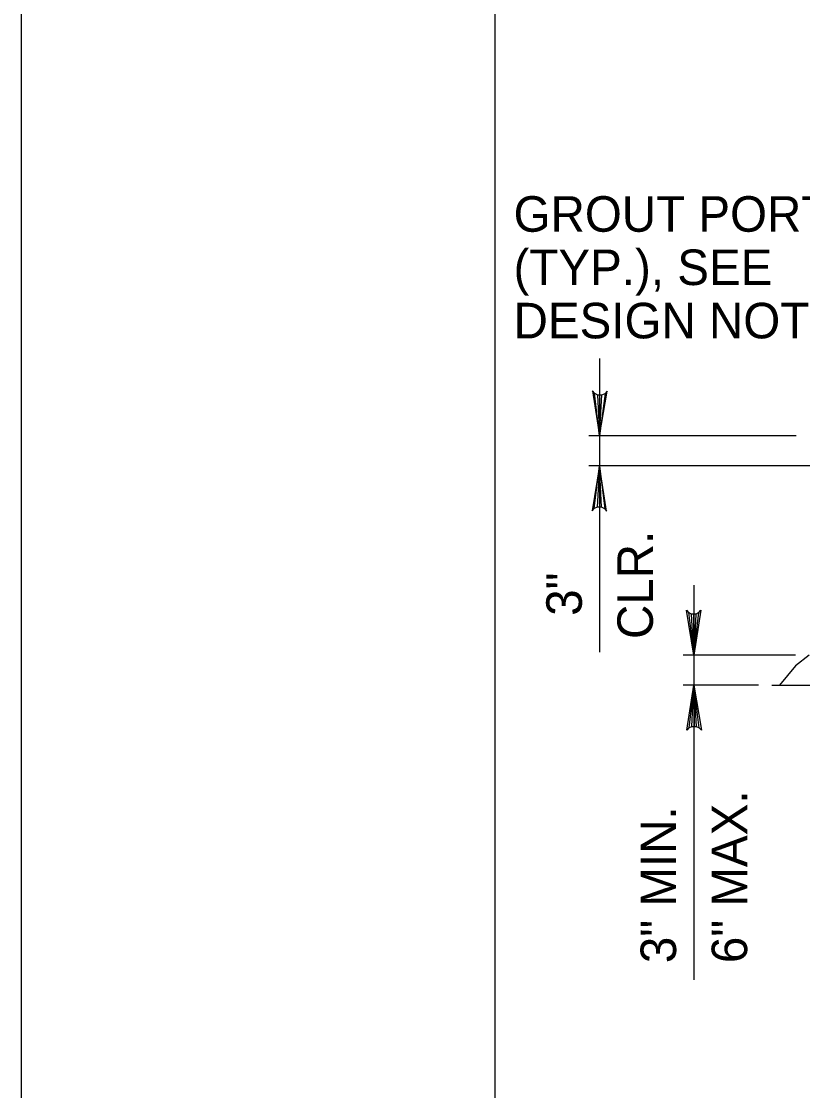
# Model space of a CAD drawing. Extents: x 641328 to 643024, y 298283 to 300065.
# Drawn here: x 641327.5 to 641393.5, y 299593.9 to 299684.1 of the extents above; entities that cross this region are included whole.
import ezdxf

# ---------------------------------------------------------------- set-up
doc = ezdxf.new("R2010")
doc.units = 0
doc.layers.add('2', color=7, linetype='Continuous')
doc.layers.add('PLT-BNDY', color=7, linetype='Continuous')

msp = doc.modelspace()

# ---------------------------------------------------------------- linework, layer by layer
at = {"layer": '2'}
for p, q in [((641367.505, 299486.299), (641367.505, 300050.298)), ((641376.318, 299655.682), (641376.318, 299646.603)), ((641375.888, 299652.742), (641375.728, 299652.935)), ((641375.728, 299652.935), (641376.318, 299649.133)), ((641375.888, 299652.742), (641376.152, 299652.606)), ((641376.318, 299649.133), (641375.888, 299652.742)), ((641376.152, 299652.606), (641376.318, 299649.133)), ((641376.152, 299652.606), (641376.514, 299652.604)), ((641376.318, 299649.133), (641376.952, 299652.927)), ((641376.776, 299652.731), (641376.318, 299649.133)), ((641376.318, 299649.133), (641376.333, 299652.605)), ((641376.318, 299649.133), (641376.514, 299652.604)), ((641376.514, 299652.604), (641376.776, 299652.731)), ((641376.952, 299652.927), (641376.776, 299652.731)), ((641392.915, 299649.133), (641375.404, 299649.133)), ((641394.194, 299646.603), (641375.404, 299646.603)), ((641376.318, 299646.603), (641375.684, 299642.809)), ((641375.86, 299643.005), (641376.318, 299646.603)), ((641376.318, 299646.603), (641376.122, 299643.132)), ((641376.318, 299646.603), (641376.303, 299643.131)), ((641376.484, 299643.13), (641376.318, 299646.603)), ((641376.318, 299646.603), (641376.749, 299642.994)), ((641376.908, 299642.801), (641376.318, 299646.603)), ((641376.318, 299646.603), (641376.318, 299630.871)), ((641376.122, 299643.132), (641375.86, 299643.005)), ((641376.484, 299643.13), (641376.122, 299643.132)), ((641376.749, 299642.994), (641376.484, 299643.13)), ((641375.684, 299642.809), (641375.86, 299643.005)), ((641376.749, 299642.994), (641376.908, 299642.801)), ((641384.276, 299636.554), (641384.276, 299623.563)), ((641384.276, 299630.633), (641383.641, 299634.427)), ((641383.641, 299634.427), (641383.818, 299634.231)), ((641384.08, 299634.104), (641383.818, 299634.231)), ((641383.818, 299634.231), (641384.276, 299630.633)), ((641384.441, 299634.106), (641384.08, 299634.104)), ((641384.276, 299630.633), (641384.08, 299634.104)), ((641384.276, 299630.633), (641384.26, 299634.105)), ((641384.866, 299634.435), (641384.276, 299630.633)), ((641384.276, 299630.633), (641384.706, 299634.242)), ((641384.441, 299634.106), (641384.276, 299630.633)), ((641384.706, 299634.242), (641384.441, 299634.106)), ((641384.706, 299634.242), (641384.866, 299634.435)), ((641392.849, 299630.633), (641383.362, 299630.633)), ((641389.725, 299628.093), (641383.362, 299628.093)), ((641383.685, 299624.291), (641384.276, 299628.093)), ((641384.276, 299628.093), (641383.845, 299624.484)), ((641384.11, 299624.62), (641384.276, 299628.093)), ((641384.276, 299628.093), (641384.472, 299624.622)), ((641384.734, 299624.495), (641384.276, 299628.093)), ((641384.276, 299628.093), (641384.91, 299624.299)), ((641384.276, 299628.093), (641384.291, 299624.621)), ((641390.865, 299628.093), (641466.077, 299628.093)), ((641383.845, 299624.484), (641383.685, 299624.291)), ((641383.845, 299624.484), (641384.11, 299624.62)), ((641384.11, 299624.62), (641384.472, 299624.622)), ((641384.276, 299624.188), (641384.276, 299603.215)), ((641384.472, 299624.622), (641384.734, 299624.495)), ((641384.91, 299624.299), (641384.734, 299624.495))]:
    msp.add_line(p, q, dxfattribs=at)
msp.add_lwpolyline([(641393.997, 299630.633), (641392.843, 299629.722), (641391.513, 299628.093), (641393.997, 299628.093)], dxfattribs=at)
at = {"layer": 'PLT-BNDY'}
msp.add_lwpolyline([(641327.505, 300065.298), (642168.505, 300065.298), (642168.505, 299471.298), (641327.505, 299471.298)], close=True, dxfattribs=at)

# ---------------------------------------------------------------- texts
at = {"layer": '2'}
for s, p in [('GROUT PORT ', (641369.056, 299666.374)), ('(TYP.), SEE ', (641369.056, 299661.874)), ('DESIGN NOTE 6', (641369.056, 299657.374))]:
    msp.add_text(s, height=2.99999, dxfattribs=at).set_placement(p)
for s, p in [('CLR. ', (641380.818, 299631.994)), ('3" ', (641374.818, 299633.955)), ('6" MAX.', (641388.776, 299604.634)), ('3" MIN.', (641382.776, 299604.634))]:
    msp.add_text(s, height=3, rotation=90, dxfattribs=at).set_placement(p)

doc.saveas('drawing.dxf')
